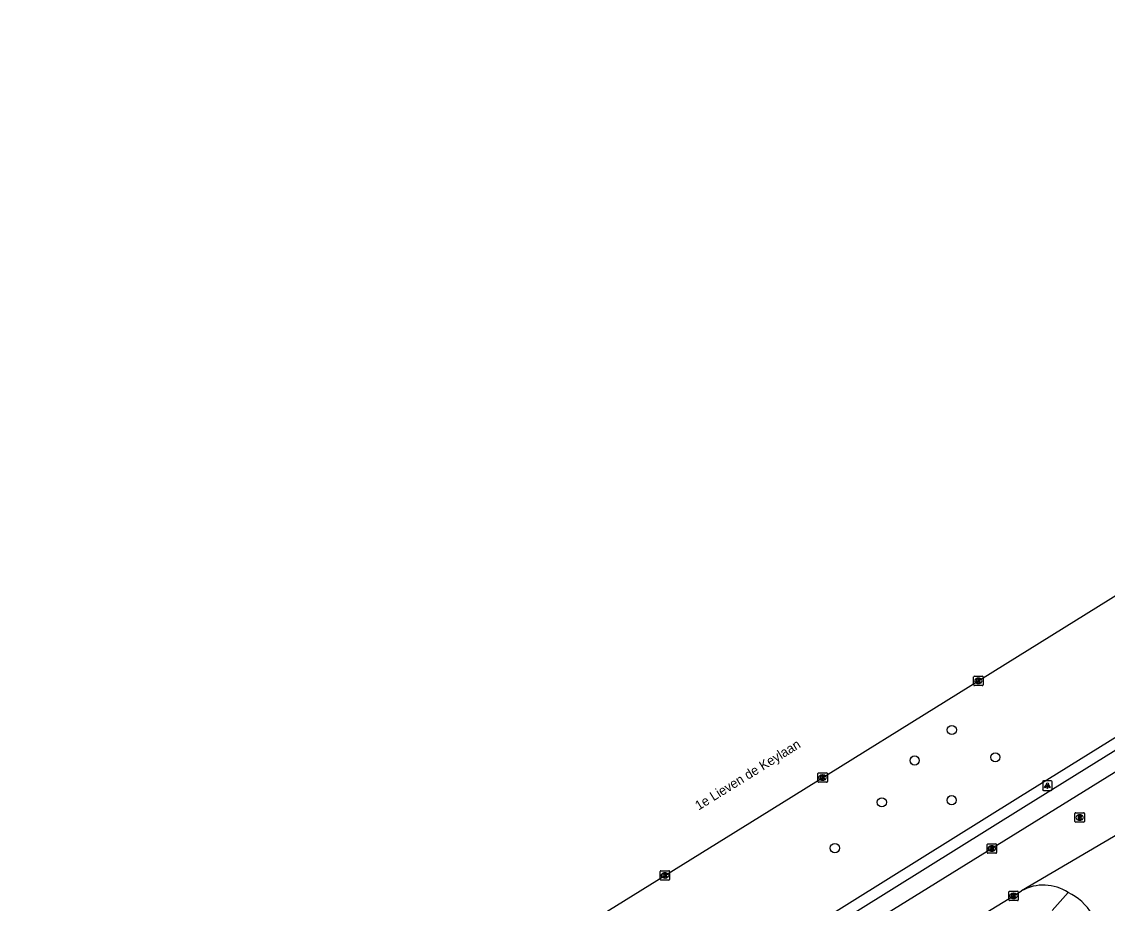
# Model space of a CAD drawing. Extents: x 160037 to 160839, y 385326 to 386441.
# Drawn here: x 160075.4 to 160190.8, y 386174.4 to 386268.1 of the extents above; entities that cross this region are included whole.
import ezdxf

# ---------------------------------------------------------------- set-up
doc = ezdxf.new("R2010")
doc.units = 0
for name, color, linetype in [('IMGEO_Boom', 7, 'Continuous'), ('IMGEO_Kolk', 7, 'Continuous'), ('IMGEO_Lichtpunt', 7, 'Continuous'), ('IMGEO_Openbare_ruimte_label', 7, 'Continuous'), ('IMGEO_Rijbaan_lokaal_open', 7, 'Continuous'), ('IMGEO_Rijbaan_regionaal_gesloten', 7, 'Continuous'), ('IMGEO_Rioolput', 7, 'Continuous'), ('IMGEO_Voetpad_open', 7, 'Continuous')]:
    doc.layers.add(name, color=color, linetype=linetype)

msp = doc.modelspace()

# ---------------------------------------------------------------- linework, layer by layer
at = {"layer": 'IMGEO_Boom'}
for centre in [(160174.26, 386192.83), (160170.31, 386189.58), (160178.89, 386189.92), (160174.24, 386185.36), (160166.82, 386185.14), (160161.83, 386180.27)]:
    msp.add_circle(centre, 0.489, dxfattribs=at)
at = {"layer": 'IMGEO_Kolk'}
for p, q in [((160176.65, 386198.55), (160177.51, 386198.55)), ((160176.58, 386197.62), (160176.58, 386198.48)), ((160177.51, 386197.55), (160176.65, 386197.55)), ((160177.07, 386198.33), (160177.09, 386198.33)), ((160177.09, 386197.77), (160177.07, 386197.77)), ((160177.58, 386198.48), (160177.58, 386197.62)), ((160160.03, 386187.34), (160160.03, 386188.19)), ((160160.1, 386188.27), (160160.95, 386188.27)), ((160161.03, 386188.19), (160161.03, 386187.34)), ((160160.95, 386187.27), (160160.1, 386187.27)), ((160160.51, 386188.05), (160160.54, 386188.05)), ((160160.54, 386187.49), (160160.51, 386187.49)), ((160178.02, 386179.8), (160178.02, 386180.66)), ((160178.09, 386180.73), (160178.95, 386180.73)), ((160178.51, 386180.51), (160178.53, 386180.51)), ((160179.02, 386180.66), (160179.02, 386179.8)), ((160178.95, 386179.73), (160178.09, 386179.73)), ((160178.53, 386179.95), (160178.5, 386179.95)), ((160143.26, 386176.94), (160143.26, 386177.79)), ((160143.33, 386177.87), (160144.19, 386177.87)), ((160144.26, 386177.79), (160144.26, 386176.94)), ((160144.19, 386176.87), (160143.33, 386176.87)), ((160143.77, 386177.09), (160143.74, 386177.09)), ((160143.75, 386177.65), (160143.77, 386177.65)), ((160180.32, 386174.77), (160180.32, 386175.62)), ((160180.4, 386175.7), (160181.25, 386175.7)), ((160180.81, 386175.47), (160180.84, 386175.47)), ((160181.33, 386175.62), (160181.33, 386174.77)), ((160181.25, 386174.69), (160180.4, 386174.69)), ((160180.83, 386174.92), (160180.81, 386174.92))]:
    msp.add_line(p, q, dxfattribs=at)
for points in [[(160176.65, 386198.55), (160177.51, 386198.55)], [(160176.58, 386197.62), (160176.58, 386198.48)], [(160177.51, 386197.55), (160176.65, 386197.55)], [(160176.9, 386198.25), (160177.02, 386198.25), (160177.02, 386198.1), (160177.15, 386198.25), (160177.32, 386198.25), (160177.17, 386198.1), (160177.32, 386197.85), (160177.17, 386197.85), (160177.09, 386198.01), (160177.02, 386197.95), (160177.02, 386197.85), (160176.9, 386197.85), (160176.9, 386198.25)], [(160177.58, 386198.48), (160177.58, 386197.62)], [(160160.03, 386187.34), (160160.03, 386188.19)], [(160160.1, 386188.27), (160160.95, 386188.27)], [(160161.03, 386188.19), (160161.03, 386187.34)], [(160160.95, 386187.27), (160160.1, 386187.27)], [(160160.35, 386187.97), (160160.47, 386187.97), (160160.47, 386187.81), (160160.6, 386187.97), (160160.76, 386187.97), (160160.62, 386187.82), (160160.77, 386187.57), (160160.62, 386187.57), (160160.53, 386187.73), (160160.47, 386187.66), (160160.47, 386187.57), (160160.35, 386187.57), (160160.35, 386187.97)], [(160178.02, 386179.8), (160178.02, 386180.66)], [(160178.09, 386180.73), (160178.95, 386180.73)], [(160178.34, 386180.43), (160178.46, 386180.43), (160178.46, 386180.28), (160178.59, 386180.43), (160178.76, 386180.43), (160178.61, 386180.28), (160178.76, 386180.03), (160178.61, 386180.03), (160178.53, 386180.19), (160178.46, 386180.13), (160178.46, 386180.03), (160178.34, 386180.03), (160178.34, 386180.43)], [(160179.02, 386180.66), (160179.02, 386179.8)], [(160178.95, 386179.73), (160178.09, 386179.73)], [(160143.26, 386176.94), (160143.26, 386177.79)], [(160143.33, 386177.87), (160144.19, 386177.87)], [(160144.26, 386177.79), (160144.26, 386176.94)], [(160144.19, 386176.87), (160143.33, 386176.87)], [(160143.58, 386177.57), (160143.7, 386177.57), (160143.7, 386177.42), (160143.83, 386177.57), (160144, 386177.57), (160143.85, 386177.42), (160144, 386177.17), (160143.85, 386177.17), (160143.77, 386177.33), (160143.7, 386177.26), (160143.7, 386177.17), (160143.58, 386177.17), (160143.58, 386177.57)], [(160180.32, 386174.77), (160180.32, 386175.62)], [(160180.4, 386175.7), (160181.25, 386175.7)], [(160181.33, 386175.62), (160181.33, 386174.77)], [(160181.25, 386174.69), (160180.4, 386174.69)], [(160180.64, 386175.39), (160180.77, 386175.39), (160180.77, 386175.24), (160180.9, 386175.39), (160181.06, 386175.39), (160180.92, 386175.24), (160181.07, 386174.99), (160180.92, 386174.99), (160180.83, 386175.16), (160180.77, 386175.09), (160180.77, 386174.99), (160180.64, 386174.99), (160180.64, 386175.39)]]:
    msp.add_lwpolyline(points, dxfattribs=at)
for centre, start, end in [((160176.66, 386198.47), 91.552, 178.448), ((160176.66, 386198.47), 91.552, 178.448), ((160177.5, 386198.47), 1.552, 88.448), ((160177.5, 386198.47), 1.552, 88.448), ((160176.66, 386197.62), 181.552, 268.448), ((160176.66, 386197.62), 181.552, 268.448), ((160177.5, 386197.62), 271.552, 358.448), ((160177.5, 386197.62), 271.552, 358.448), ((160160.1, 386188.19), 91.552, 178.448), ((160160.1, 386188.19), 91.552, 178.448), ((160160.95, 386188.19), 1.552, 88.448), ((160160.95, 386188.19), 1.552, 88.448), ((160160.1, 386187.34), 181.552, 268.448), ((160160.1, 386187.34), 181.552, 268.448), ((160160.95, 386187.34), 271.552, 358.448), ((160160.95, 386187.34), 271.552, 358.448), ((160178.1, 386180.65), 91.552, 178.448), ((160178.1, 386180.65), 91.552, 178.448), ((160178.94, 386180.65), 1.552, 88.448), ((160178.94, 386180.65), 1.552, 88.448), ((160178.1, 386179.8), 181.552, 268.448), ((160178.1, 386179.8), 181.552, 268.448), ((160178.94, 386179.8), 271.552, 358.448), ((160178.94, 386179.8), 271.552, 358.448), ((160143.34, 386177.79), 91.552, 178.448), ((160143.34, 386177.79), 91.552, 178.448), ((160144.18, 386177.79), 1.552, 88.448), ((160144.18, 386177.79), 1.552, 88.448), ((160143.34, 386176.94), 181.552, 268.448), ((160143.34, 386176.94), 181.552, 268.448), ((160144.18, 386176.94), 271.552, 358.448), ((160144.18, 386176.94), 271.552, 358.448), ((160180.4, 386175.62), 91.552, 178.448), ((160180.4, 386175.62), 91.552, 178.448), ((160181.25, 386175.62), 1.552, 88.448), ((160181.25, 386175.62), 1.552, 88.448), ((160180.4, 386174.77), 181.552, 268.448), ((160180.4, 386174.77), 181.552, 268.448), ((160181.25, 386174.77), 271.552, 358.448), ((160181.25, 386174.77), 271.552, 358.448)]:
    msp.add_arc(centre, 0.0765, start, end, dxfattribs=at)
for centre, major_axis, ratio, start_param, end_param in [((160177.07, 386198.05), (-0.387, 0.002), 0.722429, 4.712389, 7.853982), ((160177.09, 386198.05), (-0.39, 0.002), 0.717154, 1.570796, 4.712389), ((160160.51, 386187.77), (-0.387, 0.002), 0.722429, 4.712389, 7.853982), ((160160.54, 386187.77), (-0.39, 0.002), 0.717154, 1.570796, 4.712389), ((160178.51, 386180.23), (-0.387, 0.002), 0.722429, 4.712389, 7.853982), ((160178.53, 386180.23), (-0.39, 0.002), 0.717154, 1.570796, 4.712389), ((160143.75, 386177.37), (-0.387, 0.002), 0.722429, 4.712389, 7.853982), ((160143.77, 386177.37), (-0.39, 0.002), 0.717154, 1.570796, 4.712389), ((160180.81, 386175.19), (-0.387, 0.002), 0.722429, 4.712389, 7.853982), ((160180.84, 386175.19), (-0.39, 0.002), 0.717154, 1.570796, 4.712389)]:
    msp.add_ellipse(centre, major_axis=major_axis, ratio=ratio, start_param=start_param, end_param=end_param, dxfattribs=at)
at = {"layer": 'IMGEO_Lichtpunt'}
for p, q in [((160183.92, 386187.32), (160183.92, 386186.51)), ((160183.92, 386187.32), (160183.92, 386186.51)), ((160184.82, 386187.41), (160184.01, 386187.41)), ((160184.82, 386187.41), (160184.01, 386187.41)), ((160184.92, 386186.51), (160184.92, 386187.32)), ((160184.92, 386186.51), (160184.92, 386187.32)), ((160184.01, 386186.41), (160184.82, 386186.41)), ((160184.01, 386186.41), (160184.82, 386186.41))]:
    msp.add_line(p, q, dxfattribs=at)
for points in [[(160184.29, 386186.98), (160184.33, 386186.95), (160184.15, 386186.69), (160184.11, 386186.72), (160184.29, 386186.98)], [(160184.51, 386186.95), (160184.54, 386186.98), (160184.73, 386186.72), (160184.69, 386186.69), (160184.51, 386186.95)], [(160184.4, 386186.93), (160184.44, 386186.93), (160184.44, 386186.61), (160184.4, 386186.61), (160184.4, 386186.93)]]:
    msp.add_lwpolyline(points, dxfattribs=at)
msp.add_circle((160184.42, 386187.11), 0.0994, dxfattribs=at)
for centre, start, end in [((160184.01, 386187.32), 90, 180), ((160184.01, 386187.32), 90, 180), ((160184.82, 386187.32), 0, 90), ((160184.82, 386187.32), 0, 90), ((160184.01, 386186.51), 180, 270), ((160184.01, 386186.51), 180, 270), ((160184.82, 386186.51), 270, 0), ((160184.82, 386186.51), 270, 360)]:
    msp.add_arc(centre, 0.0946, start, end, dxfattribs=at)
at = {"layer": 'IMGEO_Rijbaan_lokaal_open'}
for points in [[(160202.02, 386194.8), (160197, 386191.68), (160159.3, 386168.31), (160121.88, 386145.1), (160086.64, 386123.19), (160075.38, 386116.19)], [(160193.67, 386182.79), (160181.67, 386175.73)], [(160119.73, 386137.36), (160126.43, 386141.47), (160146.82, 386154.27), (160156.72, 386160.41), (160165.56, 386165.85), (160180.83, 386175.2), (160181.67, 386175.73)]]:
    msp.add_lwpolyline(points, dxfattribs=at)
for centre, radius, start, end in [((160184, 386171.64), 4.7, 56.053, 119.6192), ((160184.04, 386170.07), 6.05, 31.743, 64.7798)]:
    msp.add_arc(centre, radius, start, end, dxfattribs=at)
at = {"layer": 'IMGEO_Rijbaan_regionaal_gesloten'}
msp.add_lwpolyline([(160078.68, 386137), (160078.85, 386137.1), (160086.92, 386142.12), (160128.71, 386168.05), (160153.8, 386183.59), (160206.04, 386216.04), (160234.9, 386233.89), (160260.86, 386250), (160262.55, 386251.04), (160268.91, 386254.99), (160290.07, 386268.1)], dxfattribs=at)
at = {"layer": 'IMGEO_Rioolput'}
for p, q in [((160187.35, 386183.1), (160187.35, 386183.95)), ((160187.42, 386184.02), (160188.28, 386184.02)), ((160187.84, 386183.8), (160187.86, 386183.8)), ((160188.35, 386183.95), (160188.35, 386183.1)), ((160188.28, 386183.02), (160187.42, 386183.02)), ((160187.86, 386183.24), (160187.84, 386183.24))]:
    msp.add_line(p, q, dxfattribs=at)
for points in [[(160187.35, 386183.1), (160187.35, 386183.95)], [(160187.42, 386184.02), (160188.28, 386184.02)], [(160187.94, 386183.72), (160187.69, 386183.72), (160187.69, 386183.32)], [(160187.87, 386183.64), (160187.81, 386183.64), (160187.81, 386183.56)], [(160187.81, 386183.56), (160187.86, 386183.56)], [(160188.35, 386183.95), (160188.35, 386183.1)], [(160188.28, 386183.02), (160187.42, 386183.02)], [(160187.69, 386183.32), (160187.81, 386183.32), (160187.81, 386183.48), (160187.82, 386183.48)], [(160187.87, 386183.45), (160187.94, 386183.32), (160188.08, 386183.32), (160188.01, 386183.45)]]:
    msp.add_lwpolyline(points, dxfattribs=at)
for centre, radius, start, end in [((160187.43, 386183.95), 0.0765, 91.552, 178.448), ((160187.43, 386183.95), 0.0765, 91.552, 178.448), ((160187.85, 386183.75), 0.19, 274.7715, 282.9687), ((160187.87, 386183.54), 0.0964, 77.0061, 93.1865), ((160187.89, 386183.6), 0.0378, 276.6634, 79.6772), ((160187.94, 386183.61), 0.109, 350.3612, 89.416), ((160187.94, 386183.61), 0.112, 277.5842, 350.9817), ((160188.27, 386183.95), 0.0765, 1.552, 88.448), ((160188.27, 386183.95), 0.0765, 1.552, 88.448), ((160187.43, 386183.1), 0.0765, 181.552, 268.448), ((160187.43, 386183.1), 0.0765, 181.552, 268.448), ((160187.82, 386183.43), 0.0533, 26.0293, 88.6989), ((160187.92, 386183.39), 0.108, 29.5134, 73.7905), ((160188.27, 386183.1), 0.0765, 271.552, 358.448), ((160188.27, 386183.1), 0.0765, 271.552, 358.448)]:
    msp.add_arc(centre, radius, start, end, dxfattribs=at)
for centre, major_axis, ratio, start_param, end_param in [((160187.84, 386183.52), (-0.387, 0.002), 0.722429, 4.712389, 7.853982), ((160187.86, 386183.52), (-0.39, 0.002), 0.717154, 1.570796, 4.712389)]:
    msp.add_ellipse(centre, major_axis=major_axis, ratio=ratio, start_param=start_param, end_param=end_param, dxfattribs=at)
at = {"layer": 'IMGEO_Voetpad_open'}
for points in [[(160290.07, 386268.1), (160290.72, 386267.05), (160297.81, 386255.67), (160288.62, 386250), (160280.7, 386245.11), (160277.33, 386245.17), (160234.47, 386218.6), (160181.27, 386185.59), (160132.02, 386154.86), (160081.95, 386123.9), (160077.33, 386121.01)], [(160077.22, 386119.59), (160082.55, 386122.94), (160132.62, 386153.9), (160181.87, 386184.62), (160235.07, 386217.63), (160277.52, 386243.95), (160277.79, 386244.03), (160280.61, 386243.97)], [(160186.62, 386175.54), (160184.94, 386173.63)]]:
    msp.add_lwpolyline(points, dxfattribs=at)

# ---------------------------------------------------------------- texts
at = {"layer": 'IMGEO_Openbare_ruimte_label'}
msp.add_text('1e Lieven de Keylaan', height=1, rotation=31.7989, dxfattribs=at).set_placement((160147.35, 386184.26))

doc.saveas('drawing.dxf')
